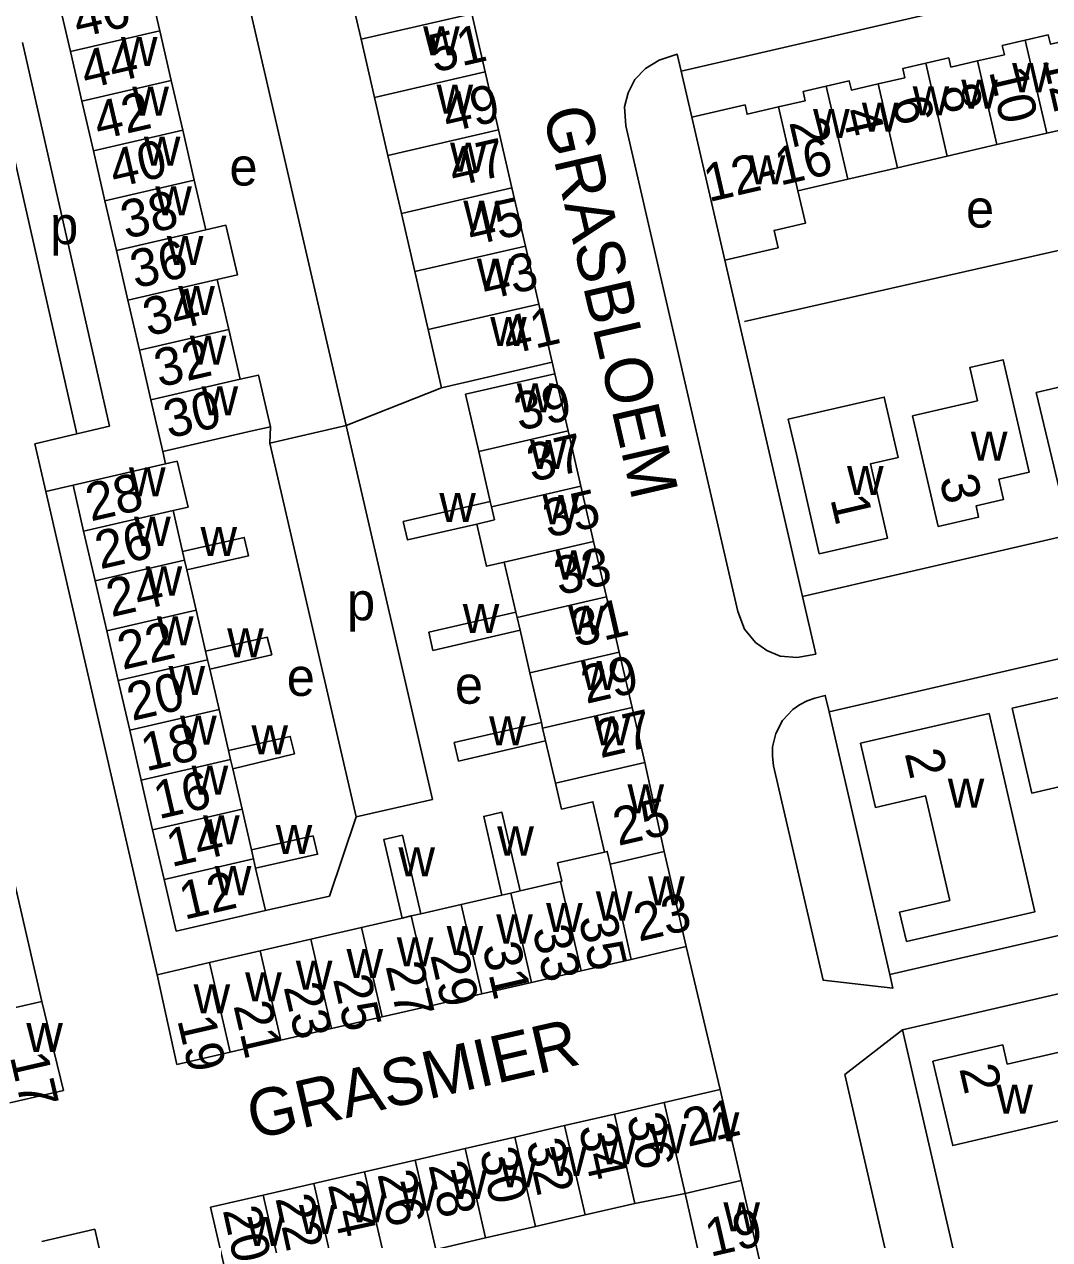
# Model space of a CAD drawing. Extents: x 155696 to 157795, y 382328 to 384028.
# Drawn here: x 157009.1 to 157117.5, y 383217.2 to 383345.7 of the extents above; entities that cross this region are included whole.
import ezdxf

# ---------------------------------------------------------------- set-up
doc = ezdxf.new("R2010")
doc.units = 0
for name, color, linetype in [('BLT_Basislijn', 7, 'Continuous'), ('BLT_Bebouwing', 7, 'Continuous'), ('BLT_Centroide', 7, 'Continuous'), ('BLT_Huisnummer', 7, 'Continuous'), ('BLT_Huisnummer_ tussenligend', 7, 'Continuous'), ('BLT_Huisnummer_reeks', 7, 'Continuous'), ('BLT_Onderverdeling_panden', 7, 'Continuous'), ('BLT_Straatnaam', 7, 'Continuous'), ('BLT_Vlakafsluiter', 7, 'Continuous')]:
    doc.layers.add(name, color=color, linetype=linetype)

msp = doc.modelspace()

# ---------------------------------------------------------------- linework, layer by layer
at = {"layer": 'BLT_Basislijn'}
for p, q in [((157031.74, 383352.71), (157043.15, 383303.31)), ((157018.13, 383303.23), (157008.92, 383343.8)), ((157014.68, 383302.42), (157005.47, 383342.98)), ((157148, 383328.52), (157085.28, 383314.32)), ((157065.23, 383308.79), (157064.94, 383310.01)), ((157043.15, 383303.31), (157053.25, 383307.31)), ((157010.23, 383301.36), (157014.68, 383302.42)), ((157018.13, 383303.23), (157014.68, 383302.42)), ((157035.1, 383301.45), (157043.15, 383303.31)), ((157035.1, 383301.45), (157035.15, 383303.18)), ((157043.15, 383303.31), (157052.28, 383263.79)), ((157010.23, 383301.36), (157011.39, 383296.35)), ((157044.23, 383261.93), (157035.1, 383301.45)), ((157023.77, 383300.57), (157024.07, 383299.26)), ((157014.28, 383297.01), (157011.39, 383296.35)), ((157011.39, 383296.35), (157023.16, 383245.24)), ((156999.16, 383293.59), (157010.98, 383242.43)), ((157052.28, 383263.79), (157044.23, 383261.93))]:
    msp.add_line(p, q, dxfattribs=at)
for points in [[(157078.58, 383340.77), (157142.66, 383355.57), (157152.05, 383314.94)], [(157091.41, 383285.23), (157092.81, 383279.14), (157090.84, 383278.79), (157089.05, 383278.93), (157087.63, 383279.51), (157086.45, 383280.39), (157085.29, 383281.77), (157084.59, 383283.66), (157072.73, 383334.99), (157072.6, 383337.01), (157072.97, 383338.48), (157073.68, 383339.9), (157074.8, 383341.05), (157076.26, 383341.93), (157078.16, 383342.57), (157078.58, 383340.77)], [(157079.7, 383335.9), (157078.58, 383340.77)], [(157091.41, 383285.23), (157083.2, 383320.78)], [(157153.4, 383309.09), (157155.49, 383300.03), (157091.41, 383285.23)], [(157094.22, 383273.05), (157158.3, 383287.85), (157159.21, 383283.96)], [(157100.64, 383245.28), (157100.97, 383243.83), (157093.59, 383244.68), (157088.36, 383267.33), (157088.24, 383268.34), (157088.24, 383269.35), (157088.6, 383270.76), (157089.3, 383272.14), (157090.4, 383273.3), (157091.08, 383273.78), (157091.9, 383274.22), (157092.71, 383274.49), (157093.82, 383274.77), (157094.22, 383273.05)], [(157100.64, 383245.28), (157094.22, 383273.05)], [(157164.04, 383263.01), (157164.72, 383260.09), (157100.64, 383245.28)], [(157034.63, 383252.03), (157041.41, 383253.57), (157044.23, 383261.93)], [(157101.99, 383239.44), (157166.07, 383254.24)], [(157101.99, 383239.44), (157095.9, 383234.69), (157107.99, 383182.33), (157108.26, 383181.29), (157108.7, 383180.3), (157109.77, 383178.9), (157111.04, 383177.91), (157112.68, 383177.28), (157114.31, 383177.2), (157115.3, 383177.35), (157116.27, 383177.57), (157114.81, 383183.9)], [(157114.81, 383183.9), (157101.99, 383239.44)]]:
    msp.add_lwpolyline(points, dxfattribs=at)
at = {"layer": 'BLT_Bebouwing'}
for p, q in [((157023.45, 383345.04), (157022.19, 383350.5)), ((157044.75, 383344.14), (157043.33, 383350.28)), ((157012.74, 383348.32), (157014, 383342.86)), ((157056.44, 383346.84), (157057.86, 383340.7)), ((157024.67, 383339.78), (157023.45, 383345.04)), ((157046.17, 383338), (157044.75, 383344.14)), ((157014, 383342.86), (157015.22, 383337.6)), ((157057.86, 383340.7), (157059.28, 383334.57)), ((157025.88, 383334.52), (157024.67, 383339.78)), ((157015.22, 383337.6), (157016.43, 383332.34)), ((157047.58, 383331.86), (157046.17, 383338)), ((157027.1, 383329.26), (157025.88, 383334.52)), ((157059.28, 383334.57), (157060.69, 383328.43)), ((157117.23, 383334.22), (157111.97, 383333.01)), ((157122.5, 383335.44), (157117.23, 383334.22)), ((157111.97, 383333.01), (157106.71, 383331.79)), ((157016.43, 383332.34), (157017.65, 383327.07)), ((157049, 383325.73), (157047.58, 383331.86)), ((157106.71, 383331.79), (157101.45, 383330.57)), ((157101.45, 383330.57), (157096.19, 383329.36)), ((157028.32, 383324), (157027.1, 383329.26)), ((157096.19, 383329.36), (157090.93, 383328.14)), ((157060.69, 383328.43), (157062.11, 383322.29)), ((157017.65, 383327.07), (157018.87, 383321.81)), ((157050.42, 383319.59), (157049, 383325.73)), ((157018.87, 383321.81), (157020.08, 383316.55)), ((157062.11, 383322.29), (157063.53, 383316.15)), ((157051.83, 383313.45), (157050.42, 383319.59)), ((157030.75, 383313.47), (157029.53, 383318.74)), ((157020.08, 383316.55), (157021.3, 383311.29)), ((157063.53, 383316.15), (157064.94, 383310.01)), ((157031.96, 383308.21), (157030.75, 383313.47)), ((157053.25, 383307.31), (157051.83, 383313.45)), ((157021.3, 383311.29), (157022.51, 383306.03)), ((157064.94, 383310.01), (157053.25, 383307.31)), ((157055.78, 383306.61), (157065.23, 383308.79)), ((157065.23, 383308.79), (157066.63, 383302.74)), ((157022.51, 383306.03), (157023.77, 383300.57)), ((157057.18, 383300.56), (157055.78, 383306.61)), ((157023.77, 383300.57), (157033.22, 383302.75)), ((157033.22, 383302.75), (157035.15, 383303.18)), ((157066.63, 383302.74), (157067.98, 383296.9)), ((157025.3, 383299.54), (157024.07, 383299.26)), ((157026.45, 383294.69), (157025.3, 383299.54)), ((157058.4, 383295.29), (157057.18, 383300.56)), ((157024.07, 383299.26), (157014.28, 383297.01)), ((157014.28, 383297.01), (157015.4, 383292.14)), ((157067.98, 383296.9), (157069.33, 383291.05)), ((157024.86, 383294.32), (157026.45, 383294.69)), ((157025.86, 383289.99), (157024.86, 383294.32)), ((157015.4, 383292.14), (157016.62, 383286.88)), ((157069.33, 383291.05), (157070.68, 383285.21)), ((157027.29, 383283.8), (157026.3, 383288.05)), ((157061.1, 383283.59), (157059.88, 383288.87)), ((157016.62, 383286.88), (157017.84, 383281.61)), ((157070.68, 383285.21), (157072.04, 383279.36)), ((157028.29, 383279.47), (157027.29, 383283.8)), ((157017.84, 383281.61), (157019.05, 383276.35)), ((157062.58, 383277.18), (157061.55, 383281.66)), ((157072.04, 383279.36), (157073.39, 383273.51)), ((157019.05, 383276.35), (157020.27, 383271.09)), ((157029.72, 383273.28), (157028.73, 383277.56)), ((157063.8, 383271.91), (157062.58, 383277.18)), ((157030.72, 383268.95), (157029.72, 383273.28)), ((157073.39, 383273.51), (157074.74, 383267.67)), ((157020.27, 383271.09), (157021.48, 383265.83)), ((157065.3, 383265.49), (157064.25, 383269.96)), ((157074.74, 383267.67), (157076.8, 383258.26)), ((157032.15, 383262.75), (157031.17, 383267)), ((157021.48, 383265.83), (157022.7, 383260.57)), ((157033.14, 383258.45), (157032.15, 383262.75)), ((157022.7, 383260.57), (157023.92, 383255.31)), ((157076.8, 383258.26), (157079.12, 383248.22)), ((157034.63, 383252.03), (157033.59, 383256.52)), ((157023.92, 383255.31), (157025.18, 383249.85)), ((157061.55, 383254.11), (157065.84, 383255.1)), ((157055.32, 383252.67), (157059.62, 383253.67)), ((157025.18, 383249.85), (157034.63, 383252.03)), ((157051.05, 383251.69), (157055.32, 383252.67)), ((157044.79, 383250.24), (157049.07, 383251.23)), ((157039.43, 383249.01), (157044.79, 383250.24)), ((157034.07, 383247.77), (157039.43, 383249.01)), ((157079.12, 383248.22), (157073.28, 383246.87)), ((157028.71, 383246.53), (157034.07, 383247.77)), ((157073.28, 383246.87), (157068.02, 383245.65)), ((157023.16, 383245.24), (157026.18, 383245.94)), ((157026.18, 383245.94), (157028.71, 383246.53)), ((157068.02, 383245.65), (157062.76, 383244.44)), ((157025.24, 383235.77), (157023.16, 383245.24)), ((157062.76, 383244.44), (157057.5, 383243.22)), ((157057.5, 383243.22), (157052.24, 383242.01)), ((157010.98, 383242.43), (157008.2, 383241.79)), ((157013.26, 383233), (157010.98, 383242.43)), ((157052.24, 383242.01), (157046.98, 383240.79)), ((157046.98, 383240.79), (157041.62, 383239.55)), ((157041.62, 383239.55), (157036.26, 383238.32)), ((157036.26, 383238.32), (157030.9, 383237.08)), ((157030.9, 383237.08), (157025.24, 383235.77)), ((157007.6, 383231.7), (157013.26, 383233)), ((157076.78, 383231.74), (157082.71, 383233.11)), ((157082.71, 383233.11), (157084.94, 383223.49)), ((157071.52, 383230.52), (157076.78, 383231.74)), ((157066.25, 383229.31), (157071.52, 383230.52)), ((157060.99, 383228.09), (157066.25, 383229.31)), ((157055.73, 383226.88), (157060.99, 383228.09)), ((157050.47, 383225.66), (157055.73, 383226.88)), ((157045.11, 383224.42), (157050.47, 383225.66)), ((157039.75, 383223.18), (157045.11, 383224.42)), ((157034.39, 383221.95), (157039.75, 383223.18)), ((157084.94, 383223.49), (157087.1, 383214.11)), ((157028.83, 383220.66), (157034.39, 383221.95)), ((157079, 383222.12), (157073.7, 383221.07)), ((157031.02, 383211.21), (157028.83, 383220.66)), ((157068.44, 383219.86), (157063.18, 383218.64)), ((157073.7, 383221.07), (157068.44, 383219.86)), ((157063.18, 383218.64), (157057.91, 383217.43)), ((157057.91, 383217.43), (157052.65, 383216.21))]:
    msp.add_line(p, q, dxfattribs=at)
for points in [[(157114.97, 383344.04), (157117.4, 383344.6), (157117.63, 383343.63), (157120.45, 383344.28)], [(157109.93, 383341.85), (157112.76, 383342.51), (157112.53, 383343.48), (157114.97, 383344.04)], [(157104.44, 383341.61), (157106.88, 383342.17), (157107.1, 383341.2), (157109.93, 383341.85)], [(157099.41, 383339.42), (157102.23, 383340.07), (157102.01, 383341.05), (157104.44, 383341.61)], [(157093.92, 383339.18), (157096.36, 383339.74), (157096.58, 383338.77), (157099.41, 383339.42)], [(157088.88, 383336.99), (157091.71, 383337.64), (157091.48, 383338.62), (157093.92, 383339.18)], [(157079.7, 383335.9), (157085.34, 383337.2), (157085.56, 383336.22), (157088.88, 383336.99)], [(157083.2, 383320.78), (157079.7, 383335.9)], [(157090.93, 383328.14), (157091.72, 383324.69), (157088.4, 383323.93), (157088.83, 383322.08), (157083.2, 383320.78)], [(157029.53, 383318.74), (157031.66, 383319.23), (157030.44, 383324.49), (157028.32, 383324)], [(157109.92, 383305.91), (157109.1, 383309.44), (157112.62, 383310.26), (157115.37, 383298.37), (157112.16, 383297.63), (157112.65, 383295.49), (157109.76, 383294.82), (157110.03, 383293.64), (157105.76, 383292.65)], [(157035.15, 383303.18), (157033.88, 383308.65), (157031.96, 383308.21)], [(157105.76, 383292.65), (157103.06, 383304.32), (157109.92, 383305.91)], [(157058.4, 383295.29), (157049.2, 383293.15), (157049.65, 383291.21), (157056.96, 383292.9)], [(157059.88, 383288.87), (157058, 383288.43), (157056.96, 383292.9)], [(157025.86, 383289.99), (157032.39, 383291.49), (157032.84, 383289.55), (157026.3, 383288.05)], [(157061.55, 383281.66), (157052.34, 383279.53), (157051.89, 383281.46), (157061.1, 383283.59)], [(157028.29, 383279.47), (157034.8, 383280.93), (157035.29, 383279.07), (157028.73, 383277.56)], [(157127.69, 383274.26), (157120.73, 383272.66), (157120.2, 383274.95), (157113.57, 383273.42), (157115.65, 383264.45), (157122.5, 383266.04), (157124.35, 383258.07), (157122.98, 383257.75), (157123.91, 383253.74), (157132, 383255.61), (157127.69, 383274.26)], [(157063.8, 383271.91), (157054.59, 383269.79), (157055.04, 383267.83), (157064.25, 383269.96)], [(157030.72, 383268.95), (157037.24, 383270.44), (157037.71, 383268.62), (157031.17, 383267)], [(157065.3, 383265.49), (157065.93, 383262.76), (157069.25, 383263.53), (157070.47, 383258.22)], [(157059.62, 383253.67), (157057.7, 383261.98), (157059.63, 383262.42), (157061.55, 383254.11)], [(157033.14, 383258.45), (157039.67, 383259.93), (157040.13, 383257.99), (157033.59, 383256.52)], [(157049.07, 383251.23), (157047.16, 383259.55), (157049.1, 383259.99), (157051.05, 383251.69)], [(157065.84, 383255.1), (157065.96, 383255.13), (157065.51, 383257.07), (157070.47, 383258.22)], [(157077.65, 383211.92), (157077.05, 383214.78), (157080.48, 383215.57), (157079, 383222.12)], [(157018.78, 383208.83), (157016.57, 383218.35), (157010.98, 383217.05)]]:
    msp.add_lwpolyline(points, dxfattribs=at)
for points in [[(157116.12, 383306.82), (157122.48, 383308.3), (157121.22, 383313.67), (157125.12, 383314.58), (157127.91, 383302.65), (157124.35, 383301.82), (157125.22, 383298.12), (157122.38, 383297.45), (157122.59, 383296.52), (157118.81, 383295.64)], [(157090.76, 383300.27), (157089.91, 383303.99), (157100.06, 383306.32), (157101.51, 383299.93), (157098.59, 383299.26), (157100.4, 383291.41), (157093.19, 383289.75)], [(157102.4, 383248.77), (157115.98, 383251.91), (157111.14, 383272.86), (157097.56, 383269.72), (157099.12, 383262.94), (157104.42, 383264.16), (157106.98, 383253.1), (157101.68, 383251.88)], [(157105.21, 383236.12), (157112.6, 383237.83), (157113.07, 383235.8), (157119.34, 383237.24), (157120.9, 383230.37), (157107.29, 383227.19)]]:
    msp.add_lwpolyline(points, close=True, dxfattribs=at)
at = {"layer": 'BLT_Onderverdeling_panden'}
for p, q in [((157044.75, 383344.14), (157056.44, 383346.84)), ((157014, 383342.86), (157023.45, 383345.04)), ((157114.97, 383344.04), (157117.23, 383334.22)), ((157046.17, 383338), (157057.86, 383340.7)), ((157104.44, 383341.61), (157106.71, 383331.79)), ((157109.93, 383341.85), (157111.97, 383333.01)), ((157015.22, 383337.6), (157024.67, 383339.78)), ((157099.41, 383339.42), (157101.45, 383330.57)), ((157093.92, 383339.18), (157096.19, 383329.36)), ((157088.88, 383336.99), (157090.93, 383328.14)), ((157016.43, 383332.34), (157025.88, 383334.52)), ((157047.58, 383331.86), (157059.28, 383334.57)), ((157017.65, 383327.07), (157027.1, 383329.26)), ((157049, 383325.73), (157060.69, 383328.43)), ((157018.87, 383321.81), (157028.32, 383324)), ((157050.42, 383319.59), (157062.11, 383322.29)), ((157020.08, 383316.55), (157029.53, 383318.74)), ((157051.83, 383313.45), (157063.53, 383316.15)), ((157021.3, 383311.29), (157030.75, 383313.47)), ((157022.51, 383306.03), (157031.96, 383308.21)), ((157057.18, 383300.56), (157066.63, 383302.74)), ((157058.53, 383294.71), (157067.98, 383296.9)), ((157058.53, 383294.71), (157058.4, 383295.29)), ((157058.85, 383293.33), (157058.53, 383294.71)), ((157015.4, 383292.14), (157024.86, 383294.32)), ((157056.96, 383292.9), (157058.85, 383293.33)), ((157059.88, 383288.87), (157069.33, 383291.05)), ((157026.07, 383289.06), (157025.86, 383289.99)), ((157016.62, 383286.88), (157026.07, 383289.06)), ((157026.3, 383288.05), (157026.07, 383289.06)), ((157061.23, 383283.02), (157070.68, 383285.21)), ((157017.84, 383281.61), (157027.29, 383283.8)), ((157061.23, 383283.02), (157061.1, 383283.59)), ((157061.55, 383281.66), (157061.23, 383283.02)), ((157028.5, 383278.54), (157028.29, 383279.47)), ((157062.58, 383277.18), (157072.04, 383279.36)), ((157019.05, 383276.35), (157028.5, 383278.54)), ((157028.73, 383277.56), (157028.5, 383278.54)), ((157020.27, 383271.09), (157029.72, 383273.28)), ((157063.93, 383271.33), (157073.39, 383273.51)), ((157063.93, 383271.33), (157063.8, 383271.91)), ((157064.25, 383269.96), (157063.93, 383271.33)), ((157030.93, 383268.01), (157030.72, 383268.95)), ((157030.93, 383268.01), (157021.48, 383265.83)), ((157031.17, 383267), (157030.93, 383268.01)), ((157065.3, 383265.49), (157074.74, 383267.67)), ((157022.7, 383260.57), (157032.15, 383262.75)), ((157033.37, 383257.49), (157033.14, 383258.45)), ((157023.92, 383255.31), (157033.37, 383257.49)), ((157033.59, 383256.52), (157033.37, 383257.49)), ((157071.08, 383256.93), (157076.8, 383258.26)), ((157065.84, 383255.1), (157068.02, 383245.65)), ((157059.62, 383253.67), (157060.58, 383253.89)), ((157060.58, 383253.89), (157061.55, 383254.11)), ((157060.58, 383253.89), (157062.76, 383244.44)), ((157055.32, 383252.67), (157057.5, 383243.22)), ((157049.07, 383251.23), (157050.05, 383251.46)), ((157050.05, 383251.46), (157051.05, 383251.69)), ((157050.05, 383251.46), (157052.24, 383242.01)), ((157044.79, 383250.24), (157046.98, 383240.79)), ((157039.43, 383249.01), (157041.62, 383239.55)), ((157034.07, 383247.77), (157036.26, 383238.32)), ((157028.71, 383246.53), (157030.9, 383237.08)), ((157079, 383222.12), (157076.78, 383231.74)), ((157073.7, 383221.07), (157071.52, 383230.52)), ((157068.44, 383219.86), (157066.25, 383229.31)), ((157063.18, 383218.64), (157060.99, 383228.09)), ((157057.91, 383217.43), (157055.73, 383226.88)), ((157052.65, 383216.21), (157050.47, 383225.66)), ((157047.29, 383214.97), (157045.11, 383224.42)), ((157041.93, 383213.73), (157039.75, 383223.18)), ((157079, 383222.12), (157084.94, 383223.49)), ((157034.39, 383221.95), (157036.58, 383212.5))]:
    msp.add_line(p, q, dxfattribs=at)
for points in [[(157070.47, 383258.22), (157070.77, 383258.29), (157071.07, 383256.93)], [(157071.08, 383256.93), (157073.28, 383246.87)]]:
    msp.add_lwpolyline(points, dxfattribs=at)
at = {"layer": 'BLT_Vlakafsluiter'}
msp.add_line((157079.12, 383248.22), (157082.71, 383233.11), dxfattribs=at)

# ---------------------------------------------------------------- texts
at = {"layer": 'BLT_Centroide'}
for s, p in [('w', (157051.3, 383342.44)), ('w', (157019.34, 383341.31)), ('w', (157113.58, 383338.55)), ('w', (157052.72, 383336.28)), ('w', (157108.2, 383336.8)), ('w', (157020.55, 383336.06)), ('w', (157103.06, 383336.11)), ('w', (157092.53, 383333.7)), ('w', (157097.69, 383334.38)), ('w', (157021.77, 383330.78)), ('w', (157054.14, 383330.16)), ('e', (157030.82, 383328.68)), ('w', (157085.72, 383328.8)), ('w', (157022.98, 383325.53)), ('w', (157055.55, 383324)), ('e', (157108.7, 383324.24)), ('p', (157011.86, 383322.48)), ('w', (157024.2, 383320.28)), ('w', (157056.97, 383317.88)), ('w', (157025.41, 383315)), ('w', (157058.39, 383311.72)), ('w', (157026.63, 383309.75)), ('w', (157027.87, 383304.38)), ('w', (157061.21, 383304.69)), ('w', (157109.22, 383299.59)), ('w', (157062.59, 383298.72)), ('w', (157020.2, 383295.81)), ('w', (157096.12, 383295.97)), ('w', (157053.01, 383293.12)), ('w', (157063.93, 383292.88)), ('w', (157020.74, 383290.59)), ('w', (157027.76, 383289.51)), ('w', (157065.29, 383287.03)), ('w', (157021.95, 383285.34)), ('p', (157043.25, 383282.72)), ('w', (157055.49, 383281.37)), ('w', (157066.63, 383281.19)), ('w', (157023.16, 383280.06)), ('w', (157030.58, 383278.8)), ('w', (157024.38, 383274.81)), ('e', (157036.88, 383274.73)), ('w', (157067.98, 383275.34)), ('e', (157054.66, 383273.9)), ('w', (157025.6, 383269.56)), ('w', (157058.28, 383269.49)), ('w', (157069.34, 383269.5)), ('w', (157033.15, 383268.55)), ('w', (157026.82, 383264.28)), ('w', (157072.91, 383262.3)), ('w', (157106.77, 383262.92)), ('w', (157028.03, 383259.03)), ('w', (157035.71, 383258.02)), ('w', (157059.14, 383257.85)), ('w', (157048.69, 383255.64)), ('w', (157029.27, 383253.66)), ('w', (157075.09, 383252.58)), ('w', (157069.56, 383250.98)), ('w', (157064.3, 383249.77)), ('w', (157059.03, 383248.55)), ('w', (157053.78, 383247.34)), ('w', (157048.52, 383246.12)), ('w', (157043.2, 383244.89)), ('w', (157037.84, 383243.66)), ('w', (157027.03, 383241.16)), ('w', (157032.48, 383242.42)), ('w', (157009.34, 383237.08)), ('w', (157111.91, 383230.57)), ('w', (157080.86, 383227.62)), ('w', (157075.25, 383226.38)), ('w', (157069.97, 383225.19)), ('w', (157064.72, 383223.97)), ('w', (157059.45, 383222.77)), ('w', (157054.19, 383221.55)), ('w', (157048.88, 383220.31)), ('w', (157043.52, 383219.08)), ('w', (157083.05, 383218.11)), ('w', (157038.16, 383217.84)), ('w', (157032.7, 383216.58))]:
    msp.add_text(s, height=4, dxfattribs=at).set_placement(p)
at = {"layer": 'BLT_Huisnummer'}
for s, rotation, p in [('46', 13.0119, (157014.8, 383344.27)), ('12', 283.0062, (157116.78, 383342.04)), ('49', 13.014, (157053.87, 383334.26)), ('42', 13.0119, (157017, 383333.48)), ('6', 283.0062, (157100.85, 383337.72)), ('2', 283.0062, (157089.99, 383335.39)), ('38', 13.0119, (157019.86, 383323.02)), ('45', 13.014, (157056.41, 383322.29)), ('34', 13.0119, (157022.21, 383312.73)), ('41', 13.014, (157060.22, 383310.75)), ('39', 13.014, (157061.46, 383302.72)), ('30', 13.0119, (157024.4, 383301.93)), ('28', 13.0119, (157016.15, 383293.16)), ('3', 283.0057, (157105.87, 383297.7)), ('35', 13.014, (157064.5, 383291.42)), ('1', 283.0062, (157094.34, 383295.55)), ('24', 13.0119, (157018.33, 383283.04)), ('31', 13.014, (157067.46, 383279.88)), ('20', 13.0119, (157020.52, 383272.07)), ('27', 13.014, (157070.04, 383268.13)), ('2', 283.0058, (157102.2, 383268.66)), ('16', 13.0119, (157023.33, 383261.68)), ('12', 13.0119, (157026.04, 383251.05)), ('23', 13.014, (157074.1, 383248.74)), ('35', 283.0035, (157067.71, 383251.21)), ('31', 283.0035, (157057.53, 383248.24)), ('27', 283.0035, (157047.31, 383246.17)), ('23', 283.0035, (157036.53, 383243.96)), ('19', 283.0035, (157025.29, 383240.48)), ('17', 283.0035, (157007.59, 383236.61)), ('2', 283.0064, (157107.97, 383235.34)), ('21', 13.0004, (157079.28, 383227.04)), ('36', 282.4236, (157072.8, 383230.22)), ('32', 282.4236, (157062.17, 383227.51)), ('28', 282.4236, (157051.85, 383225.13)), ('24', 282.4236, (157041.21, 383223.07)), ('20', 282.4236, (157030.1, 383220.37)), ('19', 13.0004, (157081.65, 383215.41))]:
    msp.add_text(s, height=4, rotation=rotation, dxfattribs=at).set_placement(p)
at = {"layer": 'BLT_Huisnummer_ tussenligend'}
for s, rotation, p in [('51', 13.014, (157052.46, 383340.61)), ('44', 13.0119, (157015.64, 383338.87)), ('10', 283.0062, (157111.12, 383340.77)), ('8', 283.0062, (157105.99, 383338.99)), ('4', 283.0062, (157095.55, 383336.52)), ('40', 13.0119, (157018.67, 383328.41)), ('47', 13.014, (157054.54, 383328.53)), ('36', 13.0119, (157020.86, 383317.79)), ('43', 13.014, (157057.92, 383316.55)), ('32', 13.0119, (157023.4, 383307.33)), ('37', 13.014, (157062.8, 383297.32)), ('26', 13.0119, (157017.15, 383288.1)), ('33', 13.014, (157065.68, 383285.34)), ('22', 13.0119, (157019.52, 383277.47)), ('29', 13.014, (157068.53, 383273.87)), ('18', 13.0119, (157021.99, 383266.74)), ('25', 13.014, (157071.91, 383258.86)), ('14', 13.0119, (157024.68, 383256.62)), ('33', 283.0035, (157062.83, 383250.03)), ('29', 283.0035, (157052.03, 383247.34)), ('25', 283.0035, (157041.75, 383244.8)), ('21', 283.0035, (157031.23, 383242)), ('34', 282.4236, (157067.72, 383229.11)), ('30', 282.4236, (157057.25, 383226.57)), ('26', 282.4236, (157046.45, 383224.18)), ('22', 282.4236, (157035.66, 383221.63))]:
    msp.add_text(s, height=4, rotation=rotation, dxfattribs=at).set_placement(p)
at = {"layer": 'BLT_Huisnummer_reeks'}
msp.add_text('12-16', height=4, rotation=13.0062, dxfattribs=at).set_placement((157081.5, 383326.92))
at = {"layer": 'BLT_Straatnaam'}
for s, rotation, p in [('GRASBLOEM', 283.0063, (157063.93, 383336.5)), ('GRASMIER', 12.939, (157033.36, 383227.82))]:
    msp.add_text(s, height=5, rotation=rotation, dxfattribs=at).set_placement(p)

doc.saveas('drawing.dxf')
